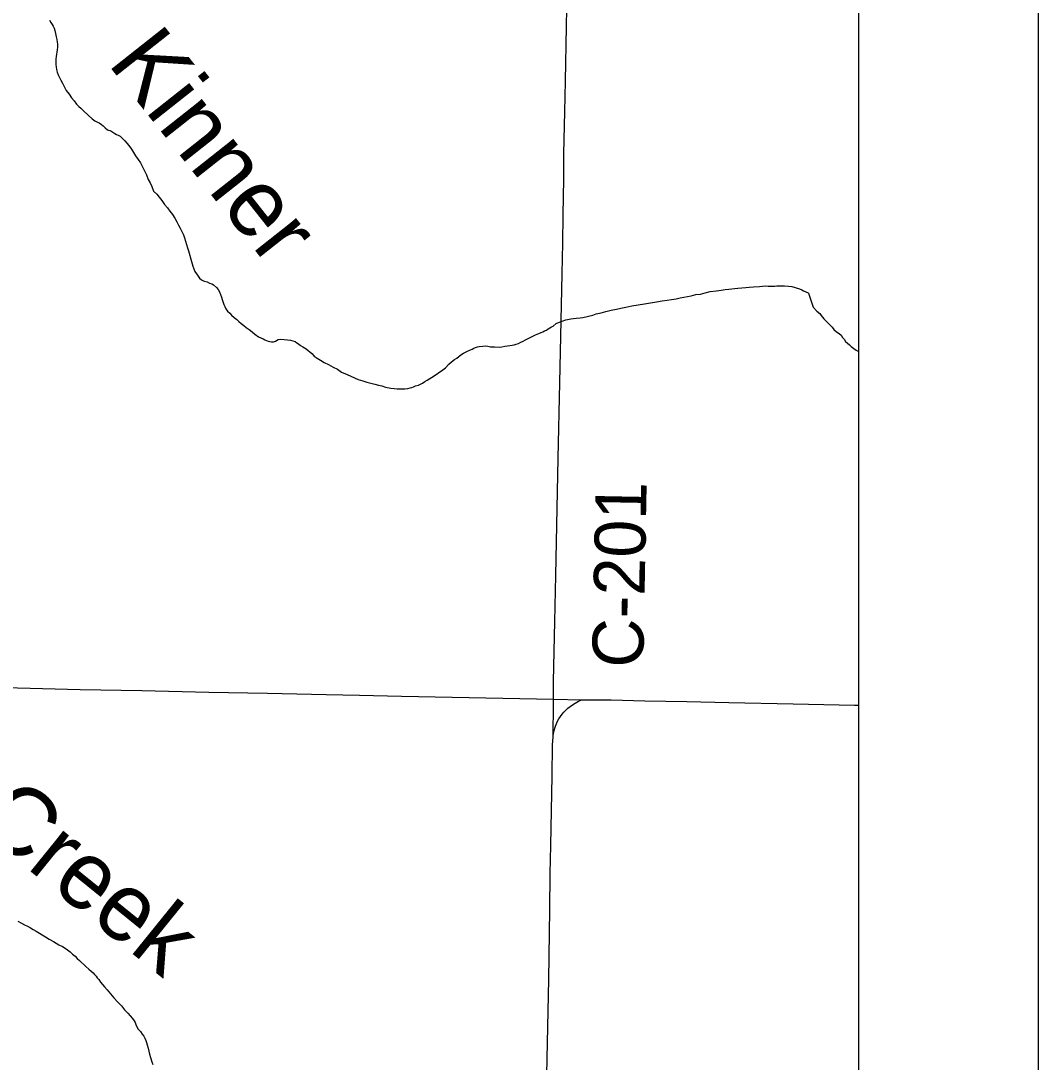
# Model space of a CAD drawing. Extents: x 2.1 to 73.9, y 4 to 26.
# Drawn here: x 48.292 to 48.859, y 19.554 to 20.134 of the extents above; entities that cross this region are included whole.
import ezdxf

# ---------------------------------------------------------------- set-up
doc = ezdxf.new("R2010")
doc.units = 0
for name, color, linetype in [('GM_X_County_Road', 7, 'Continuous'), ('GM_X_County_Road_Text', 7, 'Continuous'), ('GM_X_Minor_Lake_Text', 7, 'Continuous'), ('GM_X_Minor_River', 7, 'Continuous'), ('GM_X_State_Route', 7, 'Continuous'), ('SH_Data', 7, 'Continuous')]:
    doc.layers.add(name, color=color, linetype=linetype)

msp = doc.modelspace()

# ---------------------------------------------------------------- linework, layer by layer
at = {"layer": 'GM_X_County_Road'}
for points in [[(48.58879, 19.75648), (48.5889, 19.76633), (48.5896, 19.79975), (48.59013, 19.82541), (48.59064, 19.85339), (48.59143, 19.89071), (48.59234, 19.93269), (48.59376, 19.99332), (48.59406, 20.01041), (48.59423, 20.02596), (48.59452, 20.04617), (48.59466, 20.06017), (48.59516, 20.08349), (48.59553, 20.10059), (48.59605, 20.13103), (48.59657, 20.16122), (48.5972, 20.19544), (48.5982, 20.23741), (48.5985, 20.25935)], [(48.58872, 19.73606), (48.58878, 19.75347), (48.58879, 19.75648)]]:
    msp.add_lwpolyline(points, dxfattribs=at)
at = {"layer": 'GM_X_Minor_River'}
for points in [[(48.30836, 20.13439), (48.30911, 20.13325), (48.30987, 20.1321), (48.31044, 20.13115), (48.31101, 20.13001), (48.31139, 20.12868), (48.31177, 20.12696), (48.31214, 20.12525), (48.31252, 20.12373), (48.31271, 20.12221), (48.3129, 20.12107), (48.31289, 20.11936), (48.3127, 20.11803), (48.31251, 20.1167), (48.31231, 20.11556), (48.31212, 20.11423), (48.31193, 20.11271), (48.31193, 20.111), (48.31192, 20.10967), (48.31211, 20.10853)], [(48.31211, 20.10853), (48.3123, 20.107), (48.31268, 20.10548), (48.31324, 20.10396), (48.314, 20.10263), (48.31476, 20.10111), (48.31571, 20.09939), (48.31665, 20.09749), (48.31779, 20.09539), (48.31931, 20.0933), (48.32064, 20.0912), (48.32215, 20.08949), (48.32348, 20.08778), (48.32481, 20.08644), (48.32595, 20.08549), (48.32747, 20.08377), (48.33221, 20.07958), (48.33373, 20.07843), (48.33506, 20.07767), (48.33601, 20.07728), (48.33734, 20.07633), (48.33829, 20.07557), (48.33943, 20.07461), (48.34076, 20.07347), (48.34247, 20.07289), (48.34361, 20.07213), (48.34475, 20.07137), (48.3457, 20.07079), (48.34665, 20.07041), (48.34779, 20.06984), (48.3493, 20.0685), (48.35044, 20.06736), (48.35139, 20.06603), (48.35253, 20.06469), (48.35405, 20.0626), (48.35519, 20.06088), (48.35632, 20.05898), (48.35784, 20.05688), (48.35898, 20.05498), (48.36011, 20.05289), (48.36125, 20.0506), (48.36239, 20.04832), (48.36333, 20.04584), (48.36447, 20.04394), (48.36542, 20.04185), (48.36636, 20.03937), (48.36807, 20.03766), (48.3694, 20.03594), (48.37092, 20.03404), (48.37243, 20.03194), (48.37414, 20.03004), (48.37547, 20.02813), (48.3768, 20.02623), (48.37812, 20.02432), (48.37926, 20.02223), (48.38021, 20.02033), (48.38116, 20.01861), (48.38229, 20.01652), (48.38305, 20.015), (48.38362, 20.01328), (48.38418, 20.01138), (48.38475, 20.00967), (48.38513, 20.00777), (48.38569, 20.00605), (48.38739, 20.00016), (48.38815, 19.99749), (48.38928, 19.99464), (48.3908, 19.99254), (48.39194, 19.99083), (48.39308, 19.98988), (48.39441, 19.98911), (48.39612, 19.98873), (48.39745, 19.98815), (48.39878, 19.98777), (48.39973, 19.9872), (48.40144, 19.98567), (48.4022, 19.98453), (48.40295, 19.9832), (48.40352, 19.98186), (48.40409, 19.98034), (48.40447, 19.97901), (48.40503, 19.9773), (48.40541, 19.97616), (48.40598, 19.97501), (48.40655, 19.97387), (48.4075, 19.97254), (48.40882, 19.97139), (48.40977, 19.97025), (48.4111, 19.96892), (48.41262, 19.96777), (48.41376, 19.96682), (48.41509, 19.96567), (48.41661, 19.96453), (48.41794, 19.96339), (48.41946, 19.96224), (48.42116, 19.96091), (48.42268, 19.95976), (48.42477, 19.95823), (48.4261, 19.95766), (48.42724, 19.95709), (48.42819, 19.95651)], [(48.58678, 19.96328), (48.58774, 19.96385), (48.58869, 19.96423), (48.5904, 19.96555), (48.59173, 19.96612), (48.59364, 19.96687), (48.59573, 19.96763), (48.59858, 19.96819), (48.60143, 19.96856), (48.60372, 19.96874), (48.60524, 19.96893), (48.61076, 19.97025), (48.61266, 19.971), (48.61532, 19.97156), (48.61798, 19.97232), (48.62103, 19.97307), (48.62388, 19.97363), (48.62635, 19.97419), (48.62902, 19.97475), (48.63244, 19.9755), (48.63606, 19.97606), (48.63948, 19.97662), (48.6429, 19.97719), (48.64614, 19.97775), (48.64937, 19.97831), (48.65203, 19.97868), (48.6545, 19.97905), (48.65717, 19.97943), (48.65926, 19.97999), (48.66135, 19.98036), (48.66344, 19.98074), (48.66554, 19.98111), (48.66801, 19.98168), (48.67067, 19.98205), (48.67334, 19.98261), (48.676, 19.98336), (48.67961, 19.98373), (48.68209, 19.98411), (48.68437, 19.98448), (48.68646, 19.98466), (48.68817, 19.98485), (48.6895, 19.98503), (48.6914, 19.98522), (48.69369, 19.9854), (48.69597, 19.98559), (48.69768, 19.98577), (48.70015, 19.98595), (48.70339, 19.98614), (48.7051, 19.98632), (48.70662, 19.98651), (48.70833, 19.9865), (48.70966, 19.9865), (48.7108, 19.98649), (48.71194, 19.98649), (48.71308, 19.98668), (48.71403, 19.98668), (48.71517, 19.98667), (48.71632, 19.98667), (48.71746, 19.98667), (48.71955, 19.98647), (48.72145, 19.98627), (48.72582, 19.98493), (48.72696, 19.98436), (48.72791, 19.98378), (48.72924, 19.98321), (48.73057, 19.98264), (48.73083, 19.98247)], [(48.73083, 19.98247), (48.73337, 19.97468), (48.73544, 19.97256), (48.73714, 19.9712), (48.73788, 19.97005), (48.73919, 19.96832), (48.74107, 19.9664), (48.74239, 19.96505), (48.74389, 19.96351), (48.74483, 19.96236), (48.74633, 19.961), (48.74784, 19.96003), (48.74897, 19.95907), (48.74972, 19.95792), (48.75066, 19.95695), (48.75141, 19.95561), (48.75253, 19.95465), (48.75347, 19.95368), (48.75442, 19.95291), (48.75592, 19.95175), (48.75724, 19.95078), (48.75853, 19.95004)], [(48.42819, 19.95651), (48.43009, 19.95575), (48.43104, 19.95556), (48.43199, 19.95536), (48.43313, 19.95536), (48.43427, 19.95574), (48.43561, 19.95668), (48.43713, 19.95687), (48.44093, 19.95648), (48.44245, 19.95628), (48.44378, 19.9559), (48.44511, 19.95552), (48.44606, 19.95494), (48.44701, 19.95437), (48.44815, 19.95341), (48.44948, 19.95265), (48.45119, 19.95151), (48.45233, 19.95055), (48.45328, 19.94979), (48.45442, 19.94884), (48.45574, 19.9475), (48.45745, 19.94636), (48.45916, 19.94521), (48.46125, 19.94387), (48.46372, 19.94273), (48.46619, 19.94139), (48.46866, 19.94024), (48.47094, 19.93852), (48.47398, 19.93719), (48.47607, 19.93623), (48.47816, 19.93546), (48.48025, 19.93451), (48.48272, 19.93374), (48.485, 19.93297), (48.48728, 19.9324), (48.48937, 19.93182), (48.49146, 19.93124), (48.49336, 19.93086), (48.49545, 19.93028), (48.4983, 19.9297), (48.5002, 19.92951), (48.50191, 19.92931), (48.50344, 19.92931), (48.50496, 19.9293), (48.5061, 19.9293), (48.50781, 19.92949), (48.50914, 19.92986), (48.51009, 19.93005), (48.51104, 19.93043), (48.51199, 19.93099), (48.51371, 19.93137), (48.51485, 19.93194), (48.51599, 19.9325), (48.51732, 19.93326), (48.51866, 19.93402), (48.51999, 19.93496), (48.52189, 19.9361), (48.52722, 19.93988), (48.52875, 19.94102), (48.53065, 19.94291), (48.53218, 19.94424), (48.5337, 19.94557), (48.53503, 19.94632), (48.53617, 19.94727), (48.53732, 19.94822), (48.53884, 19.94916), (48.53998, 19.94973), (48.54093, 19.9503), (48.54265, 19.95105), (48.5436, 19.95143), (48.54455, 19.95181), (48.5455, 19.95218), (48.54664, 19.95256), (48.54759, 19.95275), (48.5495, 19.95293), (48.55102, 19.95312), (48.55235, 19.95293), (48.55387, 19.95273), (48.55596, 19.95273), (48.55862, 19.95253), (48.56014, 19.95271), (48.56185, 19.95309), (48.56319, 19.95327), (48.56452, 19.95346), (48.56585, 19.95365), (48.56699, 19.95383), (48.56813, 19.95421), (48.56946, 19.95459), (48.57061, 19.95515), (48.57194, 19.95572), (48.57327, 19.95648), (48.57517, 19.95742), (48.57708, 19.95837), (48.57879, 19.95931), (48.58069, 19.96007), (48.58203, 19.96063), (48.58298, 19.96101), (48.58393, 19.96158), (48.58488, 19.96196), (48.58583, 19.96271), (48.58678, 19.96328)], [(48.29082, 19.63305), (48.29291, 19.63191), (48.29461, 19.63095), (48.29613, 19.63019), (48.29784, 19.62923), (48.29936, 19.62828), (48.30107, 19.62732), (48.30278, 19.62637), (48.3043, 19.62541), (48.3062, 19.62427), (48.30829, 19.62293), (48.31057, 19.62159), (48.3136, 19.61987), (48.31569, 19.61892), (48.31721, 19.61796), (48.31854, 19.61701), (48.31987, 19.61587), (48.3212, 19.61453), (48.32272, 19.61339), (48.32386, 19.61224), (48.32519, 19.6111), (48.3286, 19.60767), (48.33031, 19.60633), (48.33164, 19.60519), (48.33278, 19.60424), (48.33353, 19.60328), (48.33448, 19.60233), (48.33505, 19.60138), (48.33581, 19.60043), (48.33676, 19.59909), (48.3379, 19.59776), (48.33903, 19.59643), (48.34055, 19.59471), (48.34245, 19.59243), (48.34415, 19.59033), (48.34643, 19.58785), (48.34852, 19.58576), (48.35022, 19.58366), (48.35193, 19.58176), (48.35326, 19.58023), (48.35459, 19.57871), (48.35554, 19.57756), (48.3561, 19.57661), (48.35648, 19.57547), (48.35762, 19.573), (48.35913, 19.57147), (48.36008, 19.57014), (48.36084, 19.569), (48.36141, 19.56786), (48.36198, 19.56652), (48.36235, 19.56538), (48.36273, 19.56405), (48.3633, 19.56234), (48.36367, 19.56063), (48.36405, 19.55892), (48.36462, 19.55701), (48.36537, 19.55473), (48.36594, 19.55321)]]:
    msp.add_lwpolyline(points, dxfattribs=at)
at = {"layer": 'GM_X_State_Route'}
for points in [[(48.25564, 19.76378), (48.32556, 19.76199), (48.35976, 19.7613), (48.39705, 19.76049), (48.42969, 19.75984), (48.46232, 19.75912), (48.48097, 19.75872), (48.50428, 19.75817), (48.58879, 19.75648), (48.6047, 19.75616)], [(48.58524, 19.54759), (48.5863, 19.60043), (48.58678, 19.63928), (48.58703, 19.65949), (48.5873, 19.67502), (48.58811, 19.71388), (48.58832, 19.73098), (48.58864, 19.7356), (48.58872, 19.73606), (48.58912, 19.73862), (48.58992, 19.74155), (48.59111, 19.74434), (48.59186, 19.74567), (48.59269, 19.74695), (48.5936, 19.74817), (48.5946, 19.74932), (48.59567, 19.75038), (48.5969, 19.75152), (48.59808, 19.75239), (48.59943, 19.75346), (48.60093, 19.75438), (48.60271, 19.7554), (48.6047, 19.75616)], [(48.6047, 19.75616), (48.62103, 19.75612), (48.63969, 19.75561), (48.66303, 19.75524), (48.68635, 19.75462), (48.72213, 19.75388), (48.75635, 19.75321), (48.75853, 19.75316)]]:
    msp.add_lwpolyline(points, dxfattribs=at)
at = {"layer": 'SH_Data'}
for p, q in [((48.85853, 25.00511), (48.85853, 18.00511)), ((48.75853, 24.90511), (48.75853, 18.10511))]:
    msp.add_line(p, q, dxfattribs=at)

# ---------------------------------------------------------------- texts
at = {"layer": 'GM_X_County_Road_Text'}
msp.add_text('C-201', height=0.028409, rotation=88.89838, dxfattribs=at).set_placement((48.63875, 19.77384))
at = {"layer": 'GM_X_Minor_Lake_Text'}
for s, height, rotation, p in [('Kinner', 0.037896, 308.34129, (48.34028, 20.11056)), ('Creek', 0.037889, 321.04133, (48.26667, 19.68584))]:
    msp.add_text(s, height=height, rotation=rotation, dxfattribs=at).set_placement(p)

doc.saveas('drawing.dxf')
